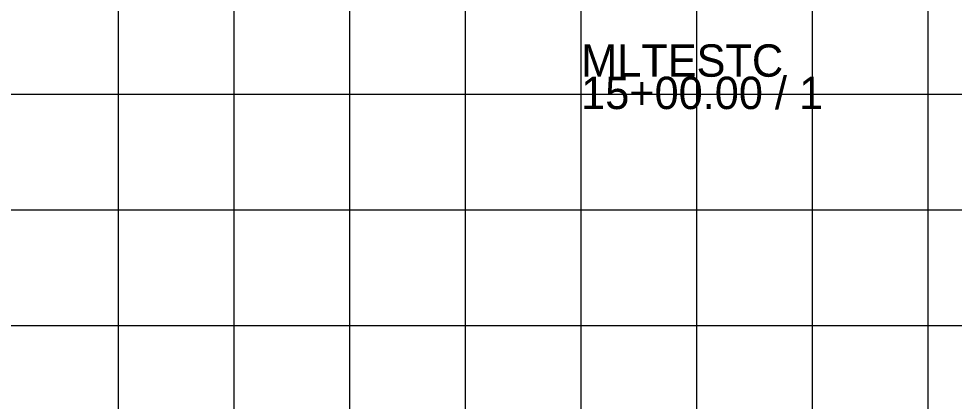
# Model space of a CAD drawing. Extents: x 1131015 to 1136271, y 133453 to 174329.
# Drawn here: x 1131281.8 to 1131362.7, y 165202.1 to 165235.2 of the extents above; entities that cross this region are included whole.
import ezdxf

# ---------------------------------------------------------------- set-up
doc = ezdxf.new("R2010")
doc.units = 0
doc.layers.add('DESIGN - SHEET - Light Grid', color=7, linetype='Continuous')
doc.layers.add('DESIGN - SHEET - Linework', color=7, linetype='Continuous')

msp = doc.modelspace()

# ---------------------------------------------------------------- linework, layer by layer
at = {"layer": 'DESIGN - SHEET - Light Grid'}
msp.add_line((1131340.456, 165167.655), (1131340.456, 165230.175), dxfattribs=at)
at = {"layer": 'DESIGN - SHEET - Linework'}
for p, q in [((1131290.456, 165108.655), (1131290.456, 165318.655)), ((1131300.456, 165108.655), (1131300.456, 165318.655)), ((1131310.456, 165108.655), (1131310.456, 165318.655)), ((1131320.456, 165108.655), (1131320.456, 165318.655)), ((1131330.456, 165108.655), (1131330.456, 165318.655)), ((1131340.456, 165108.655), (1131340.456, 165318.655)), ((1131350.456, 165108.655), (1131350.456, 165318.655)), ((1131360.456, 165108.655), (1131360.456, 165318.655)), ((1131190.456, 165228.655), (1131490.456, 165228.655)), ((1131190.456, 165218.655), (1131490.456, 165218.655)), ((1131190.456, 165208.655), (1131490.456, 165208.655))]:
    msp.add_line(p, q, dxfattribs=at)

# ---------------------------------------------------------------- texts
at = {"layer": 'DESIGN - SHEET - Light Grid'}
for s, p in [('MLTESTC', (1131330.456, 165230.175)), ('15+00.00 / 1', (1131330.456, 165227.375))]:
    msp.add_text(s, height=2.8, dxfattribs=at).set_placement(p)

doc.saveas('drawing.dxf')
